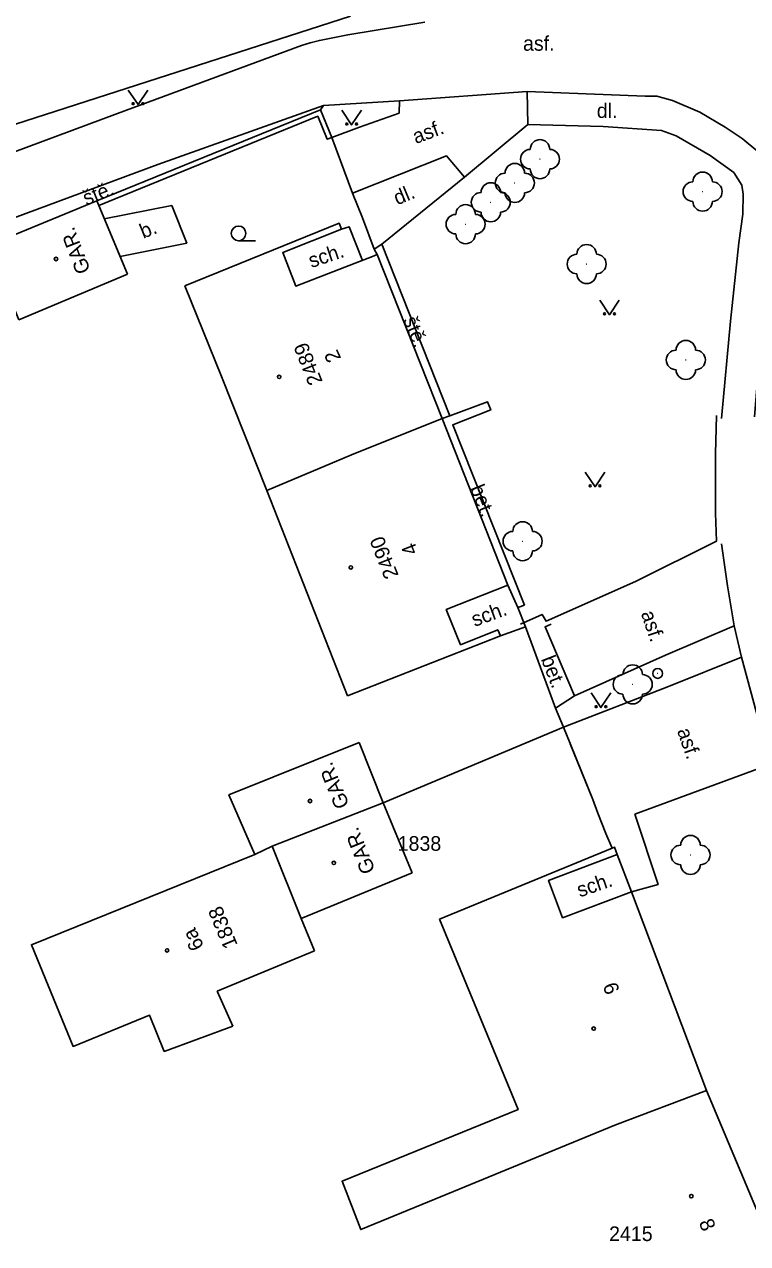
# Model space of a CAD drawing. Extents: x -584400 to -581602, y -1210894 to -1208793.
# Drawn here: x -583273.3 to -583236.2, y -1209653 to -1209590.5 of the extents above; entities that cross this region are included whole.
import ezdxf

# ---------------------------------------------------------------- set-up
doc = ezdxf.new("R2010")
doc.units = 0
for name, color, linetype in [('BUDOVY_MĚŘ', 7, 'Continuous'), ('BUDOVY_NEMĚŘ', 7, 'Continuous'), ('POMOC_POPIS', 7, 'Continuous'), ('ROZHRANÍ_PLOCH', 7, 'Continuous'), ('ZELEŇ', 7, 'Continuous'), ('ZN_BUDOV', 7, 'Continuous'), ('ZN_DOPLŇKOVÉ', 7, 'Continuous'), ('ZN_KULTUR', 7, 'Continuous'), ('Č_POPIS_EVID', 7, 'Continuous'), ('Č_POPIS_ORIENT', 7, 'Continuous')]:
    doc.layers.add(name, color=color, linetype=linetype)

msp = doc.modelspace()

# ---------------------------------------------------------------- linework, layer by layer
at = {"layer": 'BUDOVY_MĚŘ'}
for points in [[(-583273.56, -1209605.66), (-583275.06, -1209602), (-583275.12, -1209601.86), (-583269.56, -1209599.58), (-583269.46, -1209599.81), (-583267.99, -1209603.32)], [(-583257.02, -1209601.02), (-583257.14, -1209600.72), (-583265.06, -1209603.93)], [(-583256.32, -1209602.77), (-583259.37, -1209603.94), (-583260.04, -1209602.22), (-583257.02, -1209601.02)], [(-583256.32, -1209602.77), (-583255.44, -1209602.42), (-583255.2, -1209602.33)], [(-583251.87, -1209610.72), (-583255.2, -1209602.33)], [(-583273.56, -1209605.66), (-583267.99, -1209603.32)], [(-583263.18, -1209608.56), (-583265.06, -1209603.93)], [(-583256.72, -1209624.92), (-583248.89, -1209621.85), (-583249.02, -1209621.53), (-583250.93, -1209622.3), (-583251.66, -1209620.5), (-583248.5, -1209619.25), (-583251.87, -1209610.72)], [(-583256.51, -1209612.57), (-583251.87, -1209610.72)], [(-583256.13, -1209627.3), (-583254.89, -1209630.39), (-583253.4, -1209633.98)], [(-583252, -1209636.35), (-583243.16, -1209632.71), (-583243.04, -1209632.67), (-583242.9, -1209633.04)], [(-583242.9, -1209633.04), (-583246.42, -1209634.37), (-583245.7, -1209636.28), (-583242.18, -1209634.95)], [(-583253.4, -1209633.98), (-583259.1, -1209636.31)], [(-583238.34, -1209645.12), (-583242.18, -1209634.95)], [(-583259.1, -1209636.31), (-583258.41, -1209637.97)], [(-583258.41, -1209637.97), (-583263.39, -1209640.04)], [(-583263.39, -1209640.04), (-583262.59, -1209641.82)], [(-583243.02, -1209646.89), (-583238.34, -1209645.12)], [(-583235.03, -1209652.96), (-583238.34, -1209645.12)]]:
    msp.add_lwpolyline(points, dxfattribs=at)
at = {"layer": 'BUDOVY_NEMĚŘ'}
for points in [[(-583260.86, -1209614.4), (-583263.18, -1209608.56)], [(-583256.72, -1209624.92), (-583260.86, -1209614.4), (-583256.51, -1209612.57)], [(-583261.47, -1209633.04), (-583262.79, -1209629.99), (-583256.13, -1209627.3)], [(-583260.58, -1209632.61), (-583254.89, -1209630.39)], [(-583262.59, -1209641.82), (-583266.11, -1209643.12), (-583266.87, -1209641.26), (-583270.78, -1209642.86), (-583272.91, -1209637.66), (-583261.47, -1209633.04), (-583260.58, -1209632.61), (-583259.1, -1209636.31)], [(-583252, -1209636.35), (-583247.98, -1209646.1), (-583257, -1209649.77), (-583256.04, -1209652.24), (-583252.24, -1209650.69), (-583243.02, -1209646.89)]]:
    msp.add_lwpolyline(points, dxfattribs=at)
at = {"layer": 'ROZHRANÍ_PLOCH'}
for points in [[(-583276.79, -1209596.66), (-583276.27, -1209597.99), (-583268.5, -1209595.11), (-583259.08, -1209591.63), (-583258.64, -1209591.48), (-583258.16, -1209591.36), (-583256.7, -1209591.07), (-583252.76, -1209590.43)], [(-583254.05, -1209594.45), (-583247.52, -1209593.98), (-583247.49, -1209595.66)], [(-583247.52, -1209593.98), (-583241.48, -1209594.21), (-583240.88, -1209594.22), (-583240.07, -1209594.44), (-583238.67, -1209595.03), (-583237.38, -1209595.81)], [(-583296.77, -1209610.73), (-583297.38, -1209609.12), (-583286.21, -1209605.07), (-583275.46, -1209601.06), (-583266.43, -1209597.72), (-583257.95, -1209594.69)], [(-583257.95, -1209594.69), (-583258.11, -1209594.91)], [(-583257.53, -1209596.33), (-583256.11, -1209595.8), (-583254.08, -1209595.08), (-583254.05, -1209594.45), (-583257.95, -1209594.69)], [(-583247.49, -1209595.66), (-583250.72, -1209598.36), (-583254.96, -1209601.79), (-583255.35, -1209602.04)], [(-583247.49, -1209595.66), (-583243.62, -1209595.76), (-583240.63, -1209595.97), (-583239.89, -1209596.24), (-583238.14, -1209597.25), (-583236.94, -1209598.12), (-583236.53, -1209598.78), (-583236.46, -1209599.23), (-583236.47, -1209600.25), (-583236.68, -1209601.73), (-583237.11, -1209605.73), (-583237.56, -1209610.71)], [(-583237.38, -1209595.81), (-583236.51, -1209596.38), (-583235.71, -1209597.05), (-583235.24, -1209597.66), (-583234.92, -1209598.36), (-583234.8, -1209599.16), (-583234.79, -1209600.16), (-583235.01, -1209601.67), (-583235.27, -1209603.62), (-583235.55, -1209606.63), (-583235.87, -1209610.63)], [(-583250.72, -1209598.36), (-583251.65, -1209597.27), (-583256.46, -1209599.19)], [(-583269.18, -1209600.49), (-583265.72, -1209599.82), (-583264.95, -1209601.74), (-583268.37, -1209602.43)], [(-583257.02, -1209601.02), (-583256.63, -1209600.9), (-583255.95, -1209602.63)], [(-583254.96, -1209601.79), (-583251.48, -1209610.58)], [(-583251.87, -1209610.72), (-583251.48, -1209610.58), (-583249.55, -1209609.86), (-583249.38, -1209610.28), (-583251.33, -1209611.05), (-583247.65, -1209620.27)], [(-583237.82, -1209610.57), (-583237.87, -1209612.53), (-583237.87, -1209615.56), (-583237.82, -1209617), (-583241.96, -1209619.06), (-583246.55, -1209621.1), (-583246.75, -1209620.75), (-583247.86, -1209621.24)], [(-583237.56, -1209617.14), (-583237.25, -1209619.29), (-583236.91, -1209621.34)], [(-583247.65, -1209620.27), (-583247.99, -1209620.4)], [(-583246.29, -1209621.24), (-583246.6, -1209621.38), (-583245.09, -1209624.91)], [(-583246.06, -1209625.54), (-583245.09, -1209624.91), (-583240.43, -1209622.84), (-583236.91, -1209621.34), (-583236.54, -1209622.94), (-583240.27, -1209624.44), (-583245.66, -1209626.52)], [(-583236.54, -1209622.94), (-583235.79, -1209625.71), (-583235, -1209628.39)], [(-583242, -1209630.97), (-583235, -1209628.39)], [(-583242.18, -1209634.95), (-583240.81, -1209634.57), (-583242, -1209630.97)], [(-583242.18, -1209634.95), (-583242.9, -1209633.04)]]:
    msp.add_lwpolyline(points, dxfattribs=at)
at = {"layer": 'ZELEŇ'}
for centre in [(-583246.86, -1209597.44), (-583248.15, -1209598.66), (-583238.53, -1209599.1), (-583249.38, -1209599.65), (-583250.67, -1209600.77), (-583244.47, -1209602.81), (-583239.39, -1209607.72), (-583247.75, -1209617), (-583242.11, -1209624.33), (-583239.15, -1209633.06)]:
    msp.add_circle(centre, 0.0005, dxfattribs=at)
for centre, start, end in [((-583246.86, -1209596.94), 0, 179.99999), ((-583247.36, -1209597.44), 89.99999, 269.99999), ((-583246.36, -1209597.44), 270, 89.99999), ((-583248.15, -1209598.16), 0, 179.99999), ((-583246.86, -1209597.94), 179.99999, 359.99999), ((-583248.65, -1209598.66), 89.99999, 269.99999), ((-583247.65, -1209598.66), 270, 89.99999), ((-583239.03, -1209599.1), 89.99999, 269.99999), ((-583238.53, -1209598.6), 0, 179.99999), ((-583238.03, -1209599.1), 270, 89.99999), ((-583249.88, -1209599.65), 89.99999, 269.99999), ((-583249.38, -1209599.15), 0, 179.99999), ((-583248.88, -1209599.65), 270, 89.99999), ((-583248.15, -1209599.16), 179.99999, 359.99999), ((-583250.67, -1209600.27), 0, 179.99999), ((-583238.53, -1209599.6), 179.99999, 359.99999), ((-583251.17, -1209600.77), 89.99999, 269.99999), ((-583250.17, -1209600.77), 270, 89.99999), ((-583249.38, -1209600.15), 179.99999, 359.99999), ((-583250.67, -1209601.27), 179.99999, 359.99999), ((-583244.97, -1209602.81), 89.99999, 269.99999), ((-583244.47, -1209602.31), 0, 179.99999), ((-583243.97, -1209602.81), 270, 89.99999), ((-583244.47, -1209603.31), 179.99999, 359.99999), ((-583239.39, -1209607.22), 0, 179.99999), ((-583239.89, -1209607.72), 89.99999, 269.99999), ((-583238.89, -1209607.72), 270, 89.99999), ((-583239.39, -1209608.22), 179.99999, 359.99999), ((-583247.75, -1209616.5), 0, 179.99999), ((-583248.25, -1209617), 89.99999, 269.99999), ((-583247.25, -1209617), 270, 89.99999), ((-583247.75, -1209617.5), 179.99999, 359.99999), ((-583242.11, -1209623.83), 0, 179.99999), ((-583242.61, -1209624.33), 89.99999, 269.99999), ((-583241.61, -1209624.33), 270, 89.99999), ((-583242.11, -1209624.83), 179.99999, 359.99999), ((-583239.15, -1209632.56), 0, 179.99999), ((-583239.65, -1209633.06), 89.99999, 269.99999), ((-583238.65, -1209633.06), 270, 89.99999), ((-583239.15, -1209633.56), 179.99999, 359.99999)]:
    msp.add_arc(centre, 0.5, start, end, dxfattribs=at)
at = {"layer": 'ZN_BUDOV'}
for centre in [(-583271.65, -1209602.55), (-583260.22, -1209608.59), (-583256.55, -1209618.34), (-583258.64, -1209630.3), (-583257.42, -1209633.47), (-583265.96, -1209637.95), (-583244.11, -1209641.95), (-583239.11, -1209650.53)]:
    msp.add_circle(centre, 0.0875, dxfattribs=at)
at = {"layer": 'ZN_DOPLŇKOVÉ'}
for points in [[(-583275.33, -1209596.16), (-583256.56, -1209590.12)], [(-583269.56, -1209599.58), (-583258.11, -1209594.91), (-583257.53, -1209596.33)], [(-583269.46, -1209599.81), (-583258.24, -1209595.24), (-583257.76, -1209596.42), (-583257.53, -1209596.33)], [(-583256.46, -1209599.19), (-583257.53, -1209596.33)], [(-583256.46, -1209599.19), (-583255.96, -1209600.45)], [(-583255.35, -1209602.04), (-583255.96, -1209600.45)], [(-583255.35, -1209602.04), (-583255.2, -1209602.33)], [(-583247.6, -1209621.38), (-583247.99, -1209620.4), (-583248.5, -1209619.25)], [(-583248.89, -1209621.85), (-583247.6, -1209621.38)], [(-583247.2, -1209622.5), (-583247.6, -1209621.38)], [(-583246.06, -1209625.54), (-583247.2, -1209622.5)], [(-583246.06, -1209625.54), (-583245.66, -1209626.52), (-583245.32, -1209627.35)], [(-583254.89, -1209630.39), (-583245.66, -1209626.52)], [(-583244.16, -1209630.23), (-583245.32, -1209627.35)], [(-583244.16, -1209630.23), (-583245.32, -1209627.37)], [(-583243.9, -1209630.93), (-583244.16, -1209630.23)], [(-583243.49, -1209631.97), (-583243.9, -1209630.93)], [(-583243.16, -1209632.71), (-583243.49, -1209631.97)]]:
    msp.add_lwpolyline(points, dxfattribs=at)
for radius in [0.25, 0.0005]:
    msp.add_circle((-583240.83, -1209623.77), radius, dxfattribs=at)
at = {"layer": 'ZN_KULTUR'}
msp.add_line((-583262.3, -1209601.615), (-583261.425, -1209601.615), dxfattribs=at)
for points in [[(-583267.95, -1209593.9), (-583267.45, -1209594.65), (-583266.95, -1209593.9)], [(-583257.01, -1209594.94), (-583256.51, -1209595.69), (-583256.01, -1209594.94)], [(-583243.8, -1209604.66), (-583243.3, -1209605.41), (-583242.8, -1209604.66)], [(-583244.54, -1209613.46), (-583244.04, -1209614.21), (-583243.54, -1209613.46)], [(-583244.24, -1209624.77), (-583243.74, -1209625.52), (-583243.24, -1209624.77)]]:
    msp.add_lwpolyline(points, dxfattribs=at)
for centre, radius in [((-583267.7, -1209594.6), 0.05), ((-583267.2, -1209594.6), 0.05), ((-583256.76, -1209595.64), 0.05), ((-583256.26, -1209595.64), 0.05), ((-583262.3, -1209601.24), 0.375), ((-583243.55, -1209605.36), 0.05), ((-583243.05, -1209605.36), 0.05), ((-583244.29, -1209614.16), 0.05), ((-583243.79, -1209614.16), 0.05), ((-583243.99, -1209625.47), 0.05), ((-583243.49, -1209625.47), 0.05)]:
    msp.add_circle(centre, radius, dxfattribs=at)

# ---------------------------------------------------------------- texts
at = {"layer": 'POMOC_POPIS'}
for s, p in [('asf.', (-583247.73, -1209591.89)), ('dl.', (-583243.95, -1209595.33))]:
    msp.add_text(s, height=0.75, dxfattribs=at).set_placement(p)
for s, rotation, p in [('asf.', 20.4405, (-583253.22, -1209596.67)), ('ště.', 21.59529, (-583270.1, -1209599.82)), ('dl.', 22.63917, (-583254.17, -1209599.81)), ('GAR.', 110.99871, (-583269.87, -1209603.14)), ('b.', 22.16, (-583267.18, -1209601.52)), ('sch.', 18.65505, (-583258.57, -1209603.02)), ('ště.', 292.14516, (-583253.88, -1209605.66)), ('bet.', 292.08311, (-583250.46, -1209614.28)), ('sch.', 20.07971, (-583250.21, -1209621.39)), ('asf.', 288.71509, (-583241.7, -1209620.69)), ('bet.', 291.1532, (-583246.82, -1209623.03)), ('asf.', 289.24955, (-583239.85, -1209626.7)), ('GAR.', 112.19029, (-583256.61, -1209630.51)), ('GAR.', 112.19029, (-583255.28, -1209633.85)), ('sch.', 18.97768, (-583244.82, -1209635.24))]:
    msp.add_text(s, height=0.75, rotation=rotation, dxfattribs=at).set_placement(p)
at = {"layer": 'Č_POPIS_EVID'}
for s, p in [('1838', (-583254.15, -1209632.85)), ('2415', (-583243.32, -1209652.83))]:
    msp.add_text(s, height=0.75, dxfattribs=at).set_placement(p)
for s, rotation, p in [('6', 290.71489, (-583243.66, -1209639.76)), ('8', 292.91064, (-583238.74, -1209651.88))]:
    msp.add_text(s, height=0.75, rotation=rotation, dxfattribs=at).set_placement(p)
at = {"layer": 'Č_POPIS_ORIENT'}
for s, rotation, p in [('2489', 111.67045, (-583257.98, -1209608.83)), ('2', 114.30456, (-583257.03, -1209607.64)), ('2490', 111.40139, (-583254.09, -1209618.75)), ('4', 111.30576, (-583253.09, -1209617.54)), ('1838', 112.72973, (-583262.33, -1209637.67)), ('6a', 116.16622, (-583264.05, -1209637.74))]:
    msp.add_text(s, height=0.75, rotation=rotation, dxfattribs=at).set_placement(p)

doc.saveas('drawing.dxf')
